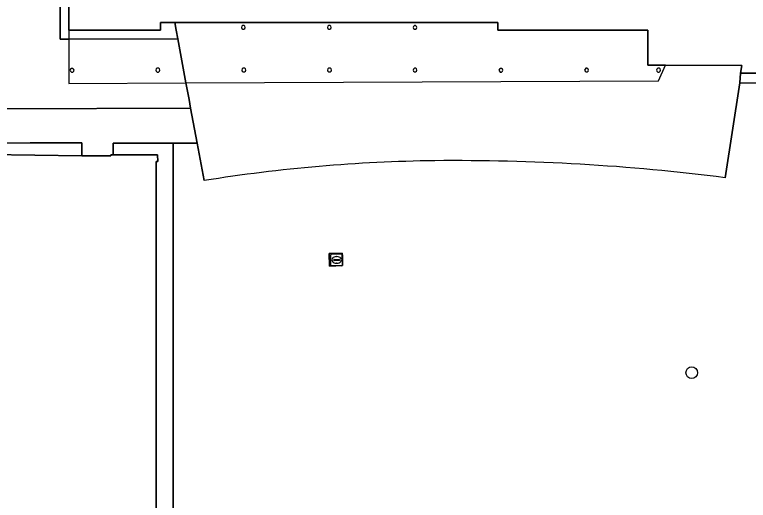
# Model space of a CAD drawing. Extents: x 161477 to 163040, y 383680 to 384871.
# Drawn here: x 162317.7 to 162379.3, y 384491 to 384531.8 of the extents above; entities that cross this region are included whole.
import ezdxf

# ---------------------------------------------------------------- set-up
doc = ezdxf.new("R2010")
doc.units = 0
for name, color, linetype in [('IMGEO_Boom', 7, 'Continuous'), ('IMGEO_Brandkraan', 7, 'Continuous'), ('IMGEO_Groenvoorziening', 7, 'Continuous'), ('IMGEO_Pand', 7, 'Continuous'), ('IMGEO_Pand_overbouw', 7, 'Continuous'), ('IMGEO_Terreindeel_halfverhard', 7, 'Continuous'), ('IMGEO_Voetpad_gesloten', 7, 'Continuous'), ('IMGEO_Voetpad_open', 7, 'Continuous')]:
    doc.layers.add(name, color=color, linetype=linetype)

msp = doc.modelspace()

# ---------------------------------------------------------------- linework, layer by layer
at = {"layer": 'IMGEO_Boom'}
msp.add_circle((162374.56, 384501.73), 0.489, dxfattribs=at)
at = {"layer": 'IMGEO_Brandkraan'}
for p, q in [((162344.249, 384510.774), (162344.249, 384511.626)), ((162344.324, 384511.7), (162345.176, 384511.7)), ((162345.25, 384511.626), (162345.25, 384510.774)), ((162344.508, 384511.194), (162344.508, 384511.206)), ((162344.946, 384511.157), (162344.548, 384511.157)), ((162344.551, 384511.243), (162344.949, 384511.243)), ((162344.76, 384510.92), (162344.735, 384510.92)), ((162344.737, 384511.48), (162344.762, 384511.48)), ((162344.992, 384511.206), (162344.992, 384511.194)), ((162345.176, 384510.7), (162344.324, 384510.7))]:
    msp.add_line(p, q, dxfattribs=at)
for points in [[(162344.249, 384510.774), (162344.249, 384511.626)], [(162344.324, 384511.7), (162345.176, 384511.7)], [(162345.25, 384511.626), (162345.25, 384510.774)], [(162345.176, 384510.7), (162344.324, 384510.7)]]:
    msp.add_lwpolyline(points, dxfattribs=at)
for centre, radius, start, end in [((162344.326, 384511.624), 0.0765, 91.55205, 178.44795), ((162344.326, 384511.624), 0.0765, 91.55205, 178.44795), ((162345.174, 384511.624), 0.0765, 1.55205, 88.44795), ((162345.174, 384511.624), 0.0765, 1.55205, 88.44795), ((162344.548, 384511.203), 0.0403, 85.87752, 175.75265), ((162344.545, 384511.193), 0.0366, 178.93798, 274.71019), ((162344.949, 384511.2), 0.043, 264.86636, 352.45326), ((162344.953, 384511.205), 0.0386, 1.73085, 96.63898), ((162344.326, 384510.776), 0.0765, 181.55205, 268.44795), ((162344.326, 384510.776), 0.0765, 181.55205, 268.44795), ((162345.174, 384510.776), 0.0765, 271.55205, 358.44795), ((162345.174, 384510.776), 0.0765, 271.55205, 358.44795)]:
    msp.add_arc(centre, radius, start, end, dxfattribs=at)
for centre, major_axis, ratio, start_param, end_param in [((162344.736, 384511.2), (-0.387, 0.002), 0.722429, 4.712389, 7.853982), ((162344.761, 384511.2), (-0.39, 0.002), 0.717154, 1.570796, 4.712389)]:
    msp.add_ellipse(centre, major_axis=major_axis, ratio=ratio, start_param=start_param, end_param=end_param, dxfattribs=at)
at = {"layer": 'IMGEO_Groenvoorziening'}
for points in [[(162321.55, 384545.503), (162321.342, 384545.503), (162316.751, 384545.517), (162316.74, 384534.753), (162316.731, 384524.674), (162316.732, 384523.896), (162332.489, 384523.941), (162332.353, 384524.678), (162332.095, 384526.073), (162331.403, 384529.767), (162322.272, 384529.744), (162321.54, 384529.742)], [(162344.152, 384510.683), (162344.131, 384511.739), (162345.215, 384511.778), (162345.238, 384510.722)]]:
    msp.add_lwpolyline(points, close=True, dxfattribs=at)
for points in [[(162417.186, 384526.061), (162378.606, 384526.082), (162377.375, 384518.11)], [(162333.613, 384517.864), (162333.032, 384521.004), (162331.027, 384521.021), (162330.987, 384438.598), (162335.995, 384438.567), (162335.99, 384439.873), (162339.183, 384439.874), (162339.178, 384438.559), (162341.9, 384438.543), (162341.84, 384420.947), (162326.974, 384421.018), (162326.972, 384419.689), (162322.612, 384419.691), (162322.614, 384420.961), (162318.194, 384420.965), (162318.291, 384423.784), (162318.323, 384424.725), (162317.874, 384424.726), (162317.806, 384424.726), (162317.832, 384430.281), (162317.839, 384431.846), (162314.739, 384431.842)]]:
    msp.add_lwpolyline(points, dxfattribs=at)
for centre, radius, start, end in [((162322.534, 384527.138), 0.163, 72.13662, 0.04989), ((162322.533, 384527.137), 0.164, 0.35879, 71.82773), ((162329.74, 384527.142), 0.166, 72.10769, 359.99017), ((162329.743, 384527.144), 0.163, 359.14015, 72.95771), ((162354.754, 384385.732), 133.813, 90.75593, 99.0904), ((162354.779, 384340.548), 178.994, 82.74776, 90.57304)]:
    msp.add_arc(centre, radius, start, end, dxfattribs=at)
at = {"layer": 'IMGEO_Pand'}
for points in [[(162375.591, 384541.282), (162374.393, 384541.292), (162375.002, 384544.884), (162374.399, 384544.885), (162374.217, 384544.885), (162365.488, 384544.892), (162365.401, 384544.246), (162329.973, 384544.248), (162329.973, 384544.888), (162322.277, 384544.889), (162322.272, 384530.5), (162329.968, 384530.487), (162329.969, 384531.137), (162331.159, 384531.135), (162358.275, 384531.137), (162358.275, 384530.487), (162370.881, 384530.494), (162370.872, 384527.564), (162372.361, 384527.559), (162378.764, 384527.539), (162378.66, 384526.897), (162387.577, 384526.89)], [(162329.589, 384480.488), (162329.589, 384499.98), (162329.589, 384519.468), (162329.719, 384519.469), (162329.715, 384520.036), (162325.99, 384520.036), (162325.8, 384520.036), (162325.8, 384519.936), (162323.552, 384519.934), (162323.354, 384519.937), (162315.432, 384520.042)]]:
    msp.add_lwpolyline(points, dxfattribs=at)
for centre, radius, start, end in [((162336.917, 384530.73), 0.162, 71.77843, 0.1426), ((162336.918, 384530.73), 0.161, 359.97495, 71.94608), ((162344.13, 384530.732), 0.164, 71.88197, 359.95409), ((162344.132, 384530.734), 0.162, 359.37674, 72.45932), ((162351.323, 384530.727), 0.16, 71.92004, 359.86529), ((162351.324, 384530.728), 0.158, 359.53521, 72.25013), ((162322.534, 384527.138), 0.163, 72.13662, 0.04989), ((162322.533, 384527.137), 0.164, 0.35879, 71.82773), ((162329.74, 384527.142), 0.166, 72.10769, 359.99017), ((162329.743, 384527.144), 0.163, 359.14015, 72.95771), ((162336.95, 384527.146), 0.164, 72.00903, 359.82703), ((162336.949, 384527.146), 0.164, 0.00737, 71.82869), ((162344.141, 384527.147), 0.164, 71.88197, 359.95409), ((162344.141, 384527.147), 0.164, 0.00737, 71.82869), ((162351.325, 384527.142), 0.162, 72.02259, 0.03215), ((162351.324, 384527.142), 0.163, 0.16911, 71.88564), ((162358.541, 384527.139), 0.162, 71.7785, 359.78806), ((162358.543, 384527.14), 0.16, 359.37826, 72.1883), ((162365.732, 384527.14), 0.162, 71.7785, 359.78806), ((162365.73, 384527.138), 0.163, 0.26438, 71.30218), ((162371.764, 384527.14), 0.166, 72.10769, 359.99017), ((162371.764, 384527.14), 0.166, 359.99522, 72.10263)]:
    msp.add_arc(centre, radius, start, end, dxfattribs=at)
at = {"layer": 'IMGEO_Pand_overbouw'}
msp.add_lwpolyline([(162370.881, 384530.494), (162358.275, 384530.487), (162358.275, 384531.137), (162331.159, 384531.135), (162329.969, 384531.137), (162329.968, 384530.487), (162322.272, 384530.5), (162322.27, 384526.031), (162332.095, 384526.073), (162371.772, 384526.244), (162372.361, 384527.559), (162370.872, 384527.564)], close=True, dxfattribs=at)
at = {"layer": 'IMGEO_Terreindeel_halfverhard'}
for points in [[(162352.813, 384546.002), (162346.547, 384545.997), (162321.342, 384545.981), (162321.342, 384545.503), (162321.55, 384545.503), (162321.54, 384529.742), (162322.272, 384529.744), (162331.403, 384529.767), (162331.275, 384530.486), (162331.159, 384531.135), (162329.969, 384531.137), (162329.968, 384530.487), (162322.272, 384530.5), (162322.277, 384544.889), (162329.973, 384544.888), (162329.973, 384544.248), (162365.401, 384544.246), (162365.488, 384544.892), (162374.217, 384544.885), (162374.359, 384545.841), (162373.49, 384545.841), (162352.805, 384545.815)], [(162316.163, 384516.052), (162315.526, 384516.05), (162315.53, 384519.722), (162315.43, 384519.722), (162315.432, 384520.042), (162323.354, 384519.937), (162323.344, 384520.554), (162323.338, 384521.029), (162319.012, 384521.022), (162314.439, 384521.017), (162314.439, 384520.891), (162314.42, 384506.207), (162316.164, 384506.23)], [(162331.027, 384521.021), (162327.048, 384521.015), (162325.987, 384521.013), (162325.988, 384520.601), (162325.99, 384520.036), (162329.715, 384520.036), (162329.719, 384519.469), (162329.589, 384519.468), (162329.589, 384499.98), (162329.589, 384480.488), (162329.719, 384480.488), (162329.72, 384472.676), (162329.59, 384472.676), (162329.588, 384437.089), (162336.002, 384437.096), (162335.995, 384438.567), (162330.987, 384438.598)]]:
    msp.add_lwpolyline(points, close=True, dxfattribs=at)
msp.add_lwpolyline([(162387.577, 384526.89), (162378.66, 384526.897), (162378.606, 384526.082), (162417.186, 384526.061)], dxfattribs=at)
at = {"layer": 'IMGEO_Voetpad_gesloten'}
msp.add_lwpolyline([(162345.215, 384511.778), (162344.131, 384511.739), (162344.152, 384510.683), (162345.238, 384510.722)], close=True, dxfattribs=at)
at = {"layer": 'IMGEO_Voetpad_open'}
for points in [[(162378.606, 384526.082), (162378.66, 384526.897), (162378.764, 384527.539), (162372.361, 384527.559), (162370.872, 384527.564), (162370.881, 384530.494), (162358.275, 384530.487), (162358.275, 384531.137), (162331.159, 384531.135), (162331.275, 384530.486), (162331.403, 384529.767), (162332.095, 384526.073), (162332.353, 384524.678), (162332.489, 384523.941), (162333.032, 384521.004), (162333.613, 384517.864)], [(162377.375, 384518.11), (162378.606, 384526.082)], [(162314.439, 384521.017), (162319.012, 384521.022), (162323.338, 384521.029), (162323.344, 384520.554), (162323.354, 384519.937), (162323.552, 384519.934), (162325.8, 384519.936), (162325.8, 384520.036), (162325.99, 384520.036), (162325.988, 384520.601), (162325.987, 384521.013), (162327.048, 384521.015), (162331.027, 384521.021), (162333.032, 384521.004), (162332.489, 384523.941), (162316.732, 384523.896)]]:
    msp.add_lwpolyline(points, dxfattribs=at)
for centre, radius, start, end in [((162336.917, 384530.73), 0.162, 71.77843, 0.1426), ((162336.918, 384530.73), 0.161, 359.97495, 71.94608), ((162344.13, 384530.732), 0.164, 71.88197, 359.95409), ((162344.132, 384530.734), 0.162, 359.37674, 72.45932), ((162351.323, 384530.727), 0.16, 71.92004, 359.86529), ((162351.324, 384530.728), 0.158, 359.53521, 72.25013), ((162336.95, 384527.146), 0.164, 72.00903, 359.82703), ((162336.949, 384527.146), 0.164, 0.00737, 71.82869), ((162344.141, 384527.147), 0.164, 71.88197, 359.95409), ((162344.141, 384527.147), 0.164, 0.00737, 71.82869), ((162351.325, 384527.142), 0.162, 72.02259, 0.03215), ((162351.324, 384527.142), 0.163, 0.16911, 71.88564), ((162358.541, 384527.139), 0.162, 71.7785, 359.78806), ((162358.543, 384527.14), 0.16, 359.37826, 72.1883), ((162365.732, 384527.14), 0.162, 71.7785, 359.78806), ((162365.73, 384527.138), 0.163, 0.26438, 71.30218), ((162371.764, 384527.14), 0.166, 72.10769, 359.99017), ((162371.764, 384527.14), 0.166, 359.99522, 72.10263), ((162354.754, 384385.732), 133.813, 90.75593, 99.0904), ((162354.779, 384340.548), 178.994, 82.74776, 90.57304)]:
    msp.add_arc(centre, radius, start, end, dxfattribs=at)

doc.saveas('drawing.dxf')
